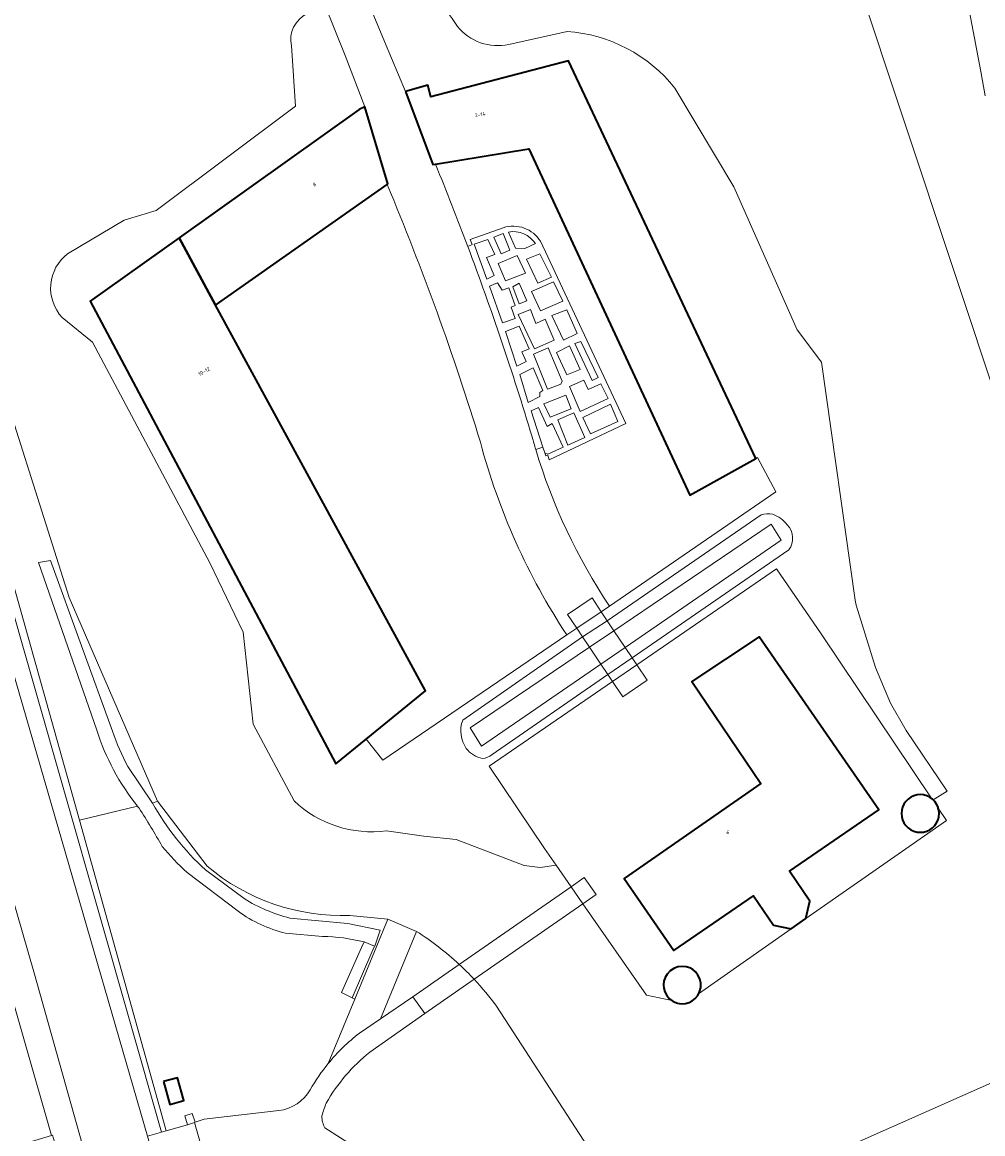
# Model space of a CAD drawing. Header units: metres. Extents: x 197700 to 204338, y 317132 to 325229.
# Tile 541 of 656: x 201920 to 202012, y 320359 to 320466. Entities that reach past the tile are written whole.
import ezdxf
from ezdxf.enums import TextEntityAlignment as Align

# ---------------------------------------------------------------- set-up
doc = ezdxf.new("R2010")
doc.units = ezdxf.units.M
for name, color, linetype, lineweight in [('B-WE-GR-BEPLANTING_CULTUUR_BODEMBEDEKKER-GV', 90, 'Continuous', 18), ('B-WE-GR-BEPLANTING_CULTUUR_HEESTERS-GV', 90, 'Continuous', 18), ('B-WE-GR-BEPLANTING_CULTUUR_VASTE PLANTENVAK-GV', 90, 'Continuous', 18), ('B-WE-IE-TERREINAFSCHEIDING_KUNSTMATIG_MUUR-G', 90, 'IE-TERREINAFSCHEIDING-KUNSTMATIG-DICHT', 18), ('B-WE-IE-TERREINAFSCHEIDING_KUNSTMATIG_MUUR-GV', 90, 'Continuous', 18), ('B-WE-KW-KUNSTWERK_DEK-GV', 170, 'Continuous', 18), ('B-WE-OG-BEBOUWING-GV', 7, 'Continuous', 35), ('B-WE-OG-BEBOUWING-T18', 10, 'Continuous', 18), ('B-WE-OG-TERREIN_CULTUURSCHEIDING-GV', 7, 'Continuous', 18), ('B-WE-OG-TERREIN_ERF-GV', 7, 'Continuous', 18), ('B-WE-OG-WATER_GRACHT-GV', 160, 'Continuous', 18), ('B-WE-OG-WATER_GREPPEL-GV', 160, 'Continuous', 18), ('B-WE-VH-VERHARDING_GESLOTEN-GV', 252, 'Continuous', 18), ('B-WE-VH-VERHARDING_HALFVERHARDING_GRIND-GV', 252, 'Continuous', 18), ('B-WE-VH-VERHARDING_OPEN-GV', 252, 'Continuous', 18), ('B-WE-VH-VERHARDING_SIERBESTRATING-GV', 252, 'Continuous', 18), ('B-WE-VH-VERHARDING_STRAATBAKSTEEN-GV', 252, 'Continuous', 18)]:
    doc.layers.add(name, color=color, linetype=linetype, lineweight=lineweight)
doc.styles.add('NLCS-ISO-M200-T18', font='NLCS-ISO.ttf', dxfattribs={"height": 0.36})
doc.linetypes.add('IE-TERREINAFSCHEIDING-KUNSTMATIG-DICHT', pattern='A,8,-1,[82,NLCS.SHX,S=0.75,R=90,X=0,Y=0],-1', length=10)

msp = doc.modelspace()

# ---------------------------------------------------------------- linework, layer by layer
at = {"layer": 'B-WE-GR-BEPLANTING_CULTUUR_BODEMBEDEKKER-GV'}
for points in [[(201937.811, 320385.028), (201933.06, 320391.242), (201932.584, 320391.059)], [(201937.65, 320384.667), (201941.346, 320381.915)], [(201945.733, 320380.051), (201951.288, 320379.547), (201954.383, 320378.902), (201953.863, 320377.355), (201953.838, 320377.365), (201953.593, 320376.801), (201951.689, 320372.42), (201951.957, 320372.285), (201955.13, 320379.953), (201951.487, 320380.312)]]:
    msp.add_lwpolyline(points, dxfattribs=at)
for points in [[(201932.584, 320391.059, 0.0814544), (201937.65, 320384.667)], [(201951.487, 320380.312, -0.1879603), (201937.811, 320385.028)], [(201941.346, 320381.915, 0.0769955), (201945.733, 320380.051)]]:
    msp.add_lwpolyline(points, format="xyb", dxfattribs=at)
at = {"layer": 'B-WE-GR-BEPLANTING_CULTUUR_HEESTERS-GV'}
msp.add_lwpolyline([(201905.131, 320471.46), (201901.867, 320464.99), (201918.196, 320412.922), (201933.43, 320359.536), (201933.88, 320359.664), (201933.627, 320360.598), (201925.573, 320389.439), (201925.131, 320391.023), (201918.968, 320412.99), (201914.841, 320426.329), (201909.096, 320444.608), (201902.738, 320464.642), (201902.681, 320465.567), (201902.939, 320466.396)], dxfattribs=at)
at = {"layer": 'B-WE-GR-BEPLANTING_CULTUUR_VASTE PLANTENVAK-GV'}
for points in [[(201964.712, 320445.06), (201963.392, 320444.595), (201964.592, 320441.262), (201965.291, 320441.615), (201964.586, 320443.337), (201965.355, 320443.612)], [(201965.983, 320443.673), (201966.817, 320444.026), (201966.172, 320445.641), (201965.285, 320445.29)], [(201967.508, 320443.525), (201965.7, 320442.753), (201966.396, 320441.078), (201968.312, 320441.838)], [(201970.798, 320441.446), (201969.686, 320443.69), (201968.396, 320443.164), (201969.48, 320440.866)], [(201964.863, 320440.577), (201966.109, 320437.072), (201967.305, 320437.497), (201966.919, 320438.581), (201967.319, 320438.723), (201966.716, 320440.418), (201966.066, 320440.186), (201965.609, 320440.911)], [(201967.103, 320440.523), (201967.688, 320438.898), (201968.431, 320439.192), (201967.695, 320440.855)], [(201971.883, 320439.155), (201970.999, 320441.001), (201968.881, 320440.056), (201969.749, 320438.234)], [(201967.614, 320437.873), (201969.156, 320434.583), (201971.044, 320435.417), (201970.186, 320437.408), (201969.293, 320437.006), (201968.791, 320438.341)], [(201973.259, 320436.042), (201972.264, 320438.31), (201970.841, 320437.768), (201971.943, 320435.424)], [(201967.48, 320432.925), (201968.382, 320433.36), (201967.965, 320434.284), (201968.672, 320434.593), (201967.685, 320436.764), (201966.376, 320436.238)], [(201973.603, 320435.297), (201973.039, 320435.082), (201974.683, 320431.556), (201975.283, 320431.832)], [(201969.079, 320434.074), (201970.419, 320430.713), (201971.681, 320431.207), (201971.817, 320431.481), (201970.478, 320434.677)], [(201972.252, 320432.09), (201973.558, 320432.613), (201972.522, 320434.872), (201971.288, 320434.236)], [(201968.564, 320429.447), (201969.688, 320430.016), (201969.673, 320430.41), (201969.973, 320430.582), (201969.048, 320432.766), (201967.765, 320432.109)], [(201973.551, 320428.568), (201976.238, 320429.807), (201975.518, 320431.233), (201974.308, 320430.69), (201973.89, 320431.562), (201972.519, 320430.971)], [(201972.161, 320430.14), (201970.048, 320429.306), (201970.661, 320428.03), (201972.681, 320428.837)], [(201970.159, 320424.609), (201970.453, 320424.475), (201971.907, 320425.161), (201970.851, 320427.418), (201970.368, 320427.132), (201969.564, 320428.971), (201968.85, 320428.655), (201969.98, 320425.163)], [(201974.52, 320426.435), (201977.14, 320427.617), (201976.445, 320429.292), (201973.811, 320428.015)], [(201971.401, 320427.766), (201972.377, 320425.355), (201974.005, 320426.086), (201972.94, 320428.458)]]:
    msp.add_lwpolyline(points, close=True, dxfattribs=at)
msp.add_lwpolyline([(201969.255, 320444.664, 0.2970572), (201966.681, 320445.77)], format="xyb", dxfattribs=at)
msp.add_lwpolyline([(201966.681, 320445.77), (201967.334, 320444.223), (201968.253, 320444.178), (201969.255, 320444.664)], dxfattribs=at)
at = {"layer": 'B-WE-IE-TERREINAFSCHEIDING_KUNSTMATIG_MUUR-G'}
for points in [[(202007.246, 320391.489), (201996.622, 320407.268)], [(202007.861, 320390.577), (202008.659, 320389.392), (201995.178, 320379.999)], [(201970.115, 320386.732), (201971.244, 320385.11)], [(201971.244, 320385.11), (201972.671, 320383.059)], [(201972.671, 320383.059), (201973.815, 320381.417)], [(201973.815, 320381.417), (201979.9, 320372.675), (201982.323, 320372.167)], [(201984.885, 320372.79), (201993.772, 320379.012)]]:
    msp.add_lwpolyline(points, dxfattribs=at)
at = {"layer": 'B-WE-IE-TERREINAFSCHEIDING_KUNSTMATIG_MUUR-GV'}
msp.add_lwpolyline([(201936.662, 320360.487), (201936.386, 320361.331), (201935.657, 320361.093), (201935.933, 320360.249), (201936.6, 320360.467)], close=True, dxfattribs=at)
at = {"layer": 'B-WE-KW-KUNSTWERK_DEK-GV'}
for points in [[(201973.764, 320406.998), (201974.437, 320405.996), (201975.527, 320404.372), (201976.197, 320403.374), (201976.637, 320402.719), (201977.637, 320401.229), (201979.975, 320402.836), (201978.975, 320404.324), (201978.532, 320404.982), (201977.864, 320405.977), (201976.785, 320407.582), (201976.146, 320408.533), (201975.565, 320409.398), (201974.682, 320410.712), (201972.333, 320409.13), (201973.212, 320407.82)], [(201957.499, 320372.521), (201958.671, 320370.913), (201963.389, 320374.186), (201973.815, 320381.417), (201975.081, 320382.295), (201973.929, 320383.933), (201972.671, 320383.059), (201961.954, 320375.615)]]:
    msp.add_lwpolyline(points, close=True, dxfattribs=at)
at = {"layer": 'B-WE-OG-BEBOUWING-GV'}
for points in [[(201956.805, 320459.217), (201959.427, 320452.234), (201959.677, 320452.275), (201968.626, 320453.724), (201984.061, 320420.555), (201990.383, 320424.085), (201972.43, 320462.171), (201959.245, 320458.73), (201958.955, 320459.843)], [(201935.115, 320445.207), (201938.619, 320438.765), (201955.047, 320450.321), (201955.13, 320450.379), (201952.919, 320457.758), (201952.382, 320457.504)], [(201935.115, 320445.207), (201926.605, 320439.147), (201950.144, 320394.84), (201953.039, 320397.199), (201958.713, 320401.822), (201938.619, 320438.765)], [(201995.178, 320379.999), (201995.557, 320381.686), (201993.592, 320384.546), (202002.163, 320390.436), (201990.691, 320406.997), (201984.233, 320402.703), (201990.84, 320392.947), (201977.772, 320383.85), (201982.515, 320376.934), (201990.138, 320382.173), (201992.053, 320379.387), (201993.772, 320379.012)], [(202007.246, 320391.489), (202007.037, 320391.636), (202006.751, 320391.769), (202006.447, 320391.85), (202006.134, 320391.878), (202005.82, 320391.85), (202005.516, 320391.769), (202005.231, 320391.636), (202004.973, 320391.455), (202004.75, 320391.232), (202004.57, 320390.974), (202004.437, 320390.689), (202004.355, 320390.385), (202004.328, 320390.071), (202004.355, 320389.758), (202004.437, 320389.453), (202004.57, 320389.168), (202004.751, 320388.91), (202004.973, 320388.688), (202005.231, 320388.507), (202005.517, 320388.374), (202005.821, 320388.293), (202006.134, 320388.266), (202006.448, 320388.293), (202006.752, 320388.375), (202007.037, 320388.508), (202007.295, 320388.688), (202007.518, 320388.911), (202007.698, 320389.169), (202007.831, 320389.454), (202007.913, 320389.758), (202007.94, 320390.072), (202007.912, 320390.386), (202007.861, 320390.577), (202007.831, 320390.69), (202007.698, 320390.975), (202007.517, 320391.233), (202007.382, 320391.368), (202007.295, 320391.455)], [(201984.885, 320372.79), (201984.99, 320372.99), (201985.095, 320373.397), (201985.102, 320373.823), (201985.01, 320374.232), (201984.833, 320374.595), (201984.599, 320374.891), (201984.332, 320375.114), (201984.044, 320375.275), (201983.704, 320375.386), (201983.319, 320375.427), (201982.912, 320375.379), (201982.514, 320375.234), (201982.16, 320374.999), (201981.878, 320374.694), (201981.681, 320374.351), (201981.569, 320374), (201981.532, 320373.666), (201981.559, 320373.33), (201981.659, 320372.976), (201981.845, 320372.627), (201982.118, 320372.313), (201982.323, 320372.167), (201982.465, 320372.067), (201982.858, 320371.909), (201983.263, 320371.849), (201983.649, 320371.878), (201983.993, 320371.978), (201984.285, 320372.13), (201984.559, 320372.344), (201984.803, 320372.633)], [(201933.626, 320364.388), (201934.242, 320362.2), (201935.565, 320362.572), (201934.95, 320364.76)]]:
    msp.add_lwpolyline(points, close=True, dxfattribs=at)
at = {"layer": 'B-WE-OG-TERREIN_CULTUURSCHEIDING-GV'}
for points in [[(201933.43, 320359.536), (201918.196, 320412.922), (201901.867, 320464.99), (201905.131, 320471.46), (201908.736, 320473.007), (201936.603, 320482.413), (201937.111, 320482.476), (201939.146, 320481.791), (201939.632, 320481.629), (201940.101, 320481.423), (201940.55, 320481.177), (201940.975, 320480.891), (201943.03, 320478.023), (201943.834, 320478.349), (201944.712, 320478.71)], [(201942.188, 320477.788), (201940.687, 320479.977), (201939.701, 320480.991), (201938.57, 320481.55), (201937.219, 320481.778), (201909.232, 320472.191), (201906.463, 320470.954), (201902.939, 320466.396), (201902.681, 320465.567), (201902.738, 320464.642), (201909.096, 320444.608), (201914.841, 320426.329), (201918.968, 320412.99), (201925.131, 320391.023), (201925.573, 320389.439), (201931.132, 320390.778)], [(201930.211, 320394.574), (201932.584, 320391.059), (201933.06, 320391.242), (201924.593, 320410.774), (201908.025, 320462.99), (201908.846, 320465.9), (201936.849, 320476.245), (201937.644, 320476.185), (201938.389, 320475.898), (201942.335, 320469.465)], [(202012.339, 320458.815), (202011.92, 320461.154), (202011.802, 320461.821), (202010.338, 320469.575), (202000, 320470.233), (202013.9, 320428.345)], [(201914.998, 320418.03), (201932.087, 320359.152), (201933.43, 320359.536)], [(201927.227, 320398.066), (201921.644, 320414.107), (201922.795, 320414.3), (201928.748, 320397.958)], [(201931.132, 320390.778), (201925.573, 320389.439), (201933.627, 320360.598), (201933.88, 320359.664), (201935.933, 320360.249), (201935.657, 320361.093), (201936.386, 320361.331), (201936.662, 320360.487), (201937.531, 320360.778), (201944.672, 320361.615)], [(201940.769, 320380.708), (201935.892, 320384.432)], [(201957.87, 320378.765), (201954.409, 320370.4), (201957.499, 320372.521), (201958.671, 320370.913), (201953.395, 320367.201)], [(201948.848, 320378.302), (201945.324, 320378.605)], [(201949.41, 320366.128), (201951.957, 320372.285), (201951.689, 320372.42), (201950.692, 320372.936), (201952.609, 320377.229), (201952.848, 320377.766)], [(201975.891, 320355.684), (201965.52, 320371.622)], [(202031.032, 320372.274), (202000, 320358.523), (201985.948, 320352.295)], [(201949.096, 320359.944), (201952.083, 320358.044)]]:
    msp.add_lwpolyline(points, dxfattribs=at)
msp.add_lwpolyline([(201926.131, 320357.409), (201921.263, 320374.677), (201911.617, 320408.046), (201909.086, 320407.306), (201922.883, 320359.218), (201922.993, 320359.245), (201923.745, 320356.694)], close=True, dxfattribs=at)
for points in [[(201931.132, 320390.778, -0.0930631), (201927.227, 320398.066)], [(201928.748, 320397.958, 0.0434879), (201930.211, 320394.574)], [(201931.285, 320390.589, -0.0045669), (201931.132, 320390.778)], [(201933.51, 320386.921, 0.0100336), (201931.285, 320390.589)], [(201935.892, 320384.432, -0.048244), (201933.51, 320386.921)], [(201945.324, 320378.605, -0.0965713), (201940.769, 320380.708)], [(201961.954, 320375.615, 0.0453704), (201957.87, 320378.765)], [(201952.848, 320377.766, 0.0553109), (201948.848, 320378.302)], [(201963.389, 320374.186, 0.017458), (201961.954, 320375.615)], [(201965.52, 320371.622, 0.0291871), (201963.389, 320374.186)], [(201953.395, 320367.201, 0.0947975), (201949.22, 320362.333)], [(201947.685, 320363.613, -0.0423026), (201949.41, 320366.128)], [(201944.672, 320361.615, 0.2390462), (201947.685, 320363.613)], [(201949.22, 320362.333, 0.0375625), (201948.804, 320361.105)], [(201948.804, 320361.105, 0.1379669), (201949.096, 320359.944)]]:
    msp.add_lwpolyline(points, format="xyb", dxfattribs=at)
at = {"layer": 'B-WE-OG-TERREIN_ERF-GV'}
for points in [[(201961.779, 320465.455, 0.2322221), (201955.951, 320469.455)], [(201947.364, 320466.675, 0.3479207), (201945.884, 320463.608)], [(201966.704, 320463.728, -0.2788796), (201961.779, 320465.455)], [(201982.622, 320459.553, 0.2092493), (201972.288, 320464.978)], [(201924.441, 320443.685, 0.4433424), (201923.922, 320437.575)], [(201990.883, 320418.666, -0.135126), (201992.001, 320418.731)], [(201992.001, 320418.731, 0.135126), (201990.883, 320418.666)], [(201992.001, 320418.731, -0.1553893), (201993.383, 320417.712)], [(201993.383, 320417.712, 0.1553893), (201992.001, 320418.731)], [(201993.383, 320417.712, -0.3628254), (201993.547, 320415.319)], [(201993.547, 320415.319, 0.3628254), (201993.383, 320417.712)], [(201962.632, 320396.304, -0.2424723), (201962.288, 320399.001)], [(201962.288, 320399.001, 0.2424723), (201962.632, 320396.304)], [(201964.181, 320395.329, -0.1838762), (201962.632, 320396.304)], [(201962.632, 320396.304, 0.1838762), (201964.181, 320395.329)], [(201965.1, 320395.735, -0.1697826), (201964.181, 320395.329)], [(201964.181, 320395.329, 0.1697826), (201965.1, 320395.735)], [(201946.147, 320391.273, 0.2263755), (201954.986, 320388.414)]]:
    msp.add_lwpolyline(points, format="xyb", dxfattribs=at)
for points in [[(201952.828, 320468.822), (201954.812, 320464.018), (201956.805, 320459.217), (201958.955, 320459.843), (201959.245, 320458.73), (201972.43, 320462.171), (201990.383, 320424.085), (201990.53, 320424.167), (201992.306, 320420.879), (201976.347, 320409.935), (201975.565, 320409.398), (201973.212, 320407.82), (201972.268, 320407.176), (201954.638, 320395.162), (201953.039, 320397.199), (201950.144, 320394.84), (201926.605, 320439.147), (201935.115, 320445.207), (201952.382, 320457.504), (201952.919, 320457.758), (201951.03, 320462.687), (201949.063, 320467.585)], [(201972.288, 320464.978), (201966.704, 320463.728)], [(201945.884, 320463.608), (201946.262, 320457.808), (201932.931, 320447.827), (201929.86, 320446.911), (201924.441, 320443.685)], [(201961.675, 320387.572), (201968.172, 320385.092), (201969.709, 320384.909), (201971.244, 320385.11), (201970.115, 320386.732), (201964.813, 320394.604), (201976.637, 320402.719), (201978.975, 320404.324), (201992.348, 320413.502), (201996.622, 320407.268), (202007.246, 320391.489), (202007.295, 320391.455), (202007.382, 320391.368), (202008.714, 320392.198), (202004.788, 320398.018), (202003.263, 320400.639), (202001.835, 320404.042), (202000, 320410.034), (201999.883, 320410.507), (201996.659, 320433.299), (201994.35, 320436.396), (201988.253, 320450.09), (201982.622, 320459.553)], [(201923.922, 320437.575), (201926.836, 320435.204), (201938.061, 320414.071), (201941.248, 320407.434), (201942.211, 320398.641), (201946.147, 320391.273)], [(201962.288, 320399.001), (201973.764, 320406.998), (201976.146, 320408.533), (201990.883, 320418.666)], [(201990.883, 320418.666), (201976.146, 320408.533), (201973.764, 320406.998), (201962.288, 320399.001)], [(201993.547, 320415.319), (201978.532, 320404.982), (201976.197, 320403.374), (201965.1, 320395.735)], [(201965.1, 320395.735), (201976.197, 320403.374), (201978.532, 320404.982), (201993.547, 320415.319)], [(201954.986, 320388.414), (201958.578, 320387.912), (201961.675, 320387.572)]]:
    msp.add_lwpolyline(points, dxfattribs=at)
msp.add_lwpolyline([(201977.864, 320405.977), (201975.527, 320404.372), (201964.085, 320396.518), (201963.004, 320398.269), (201974.437, 320405.996), (201976.785, 320407.582), (201991.86, 320417.77), (201992.818, 320416.241)], close=True, dxfattribs=at)
at = {"layer": 'B-WE-OG-WATER_GRACHT-GV'}
for points in [[(202013.9, 320428.345), (202000, 320470.233), (201993.867, 320488.714)], [(201942.335, 320469.465), (201938.389, 320475.898), (201937.644, 320476.185), (201936.849, 320476.245), (201908.846, 320465.9), (201908.025, 320462.99), (201924.593, 320410.774), (201933.06, 320391.242), (201937.811, 320385.028)], [(201966.704, 320463.728), (201972.288, 320464.978)], [(201924.441, 320443.685), (201929.86, 320446.911), (201932.931, 320447.827), (201946.262, 320457.808), (201945.884, 320463.608)], [(201982.622, 320459.553), (201988.253, 320450.09), (201994.35, 320436.396), (201996.659, 320433.299), (201999.883, 320410.507), (202000, 320410.034), (202001.835, 320404.042), (202003.263, 320400.639), (202004.788, 320398.018), (202008.714, 320392.198), (202007.382, 320391.368), (202007.517, 320391.233), (202007.698, 320390.975), (202007.831, 320390.69), (202007.861, 320390.577), (202008.659, 320389.392), (201995.178, 320379.999), (201993.772, 320379.012), (201984.885, 320372.79), (201984.803, 320372.633), (201984.559, 320372.344), (201984.285, 320372.13), (201983.993, 320371.978), (201983.649, 320371.878), (201983.263, 320371.849), (201982.858, 320371.909), (201982.465, 320372.067), (201982.323, 320372.167), (201979.9, 320372.675), (201973.815, 320381.417), (201972.671, 320383.059), (201971.244, 320385.11), (201969.709, 320384.909), (201968.172, 320385.092), (201961.675, 320387.572), (201958.578, 320387.912), (201954.986, 320388.414)], [(201946.147, 320391.273), (201942.211, 320398.641), (201941.248, 320407.434), (201938.061, 320414.071), (201926.836, 320435.204), (201923.922, 320437.575)], [(201951.487, 320380.312), (201955.13, 320379.953), (201957.87, 320378.765)], [(201965.52, 320371.622), (201975.891, 320355.684)], [(201985.948, 320352.295), (202000, 320358.523), (202031.032, 320372.274)]]:
    msp.add_lwpolyline(points, dxfattribs=at)
for points in [[(201955.951, 320469.455, -0.2322221), (201961.779, 320465.455)], [(201945.884, 320463.608, -0.3479207), (201947.364, 320466.675)], [(201961.779, 320465.455, 0.2788796), (201966.704, 320463.728)], [(201972.288, 320464.978, -0.2092493), (201982.622, 320459.553)], [(201923.922, 320437.575, -0.4433424), (201924.441, 320443.685)], [(201954.986, 320388.414, -0.2263755), (201946.147, 320391.273)], [(201937.811, 320385.028, 0.1879603), (201951.487, 320380.312)], [(201957.87, 320378.765, -0.0453704), (201961.954, 320375.615)], [(201961.954, 320375.615, -0.017458), (201963.389, 320374.186)], [(201963.389, 320374.186, -0.0291871), (201965.52, 320371.622)]]:
    msp.add_lwpolyline(points, format="xyb", dxfattribs=at)
at = {"layer": 'B-WE-OG-WATER_GREPPEL-GV'}
msp.add_lwpolyline([(201975.527, 320404.372), (201977.864, 320405.977), (201992.818, 320416.241), (201991.86, 320417.77), (201976.785, 320407.582), (201974.437, 320405.996), (201963.004, 320398.269), (201964.085, 320396.518)], close=True, dxfattribs=at)
at = {"layer": 'B-WE-VH-VERHARDING_GESLOTEN-GV'}
for points in [[(202010.338, 320469.575), (202011.802, 320461.821), (202011.92, 320461.154), (202012.339, 320458.815)], [(201902.142, 320414.508), (201902.215, 320414.261), (201902.306, 320413.954), (201904.896, 320405.231), (201907.52, 320395.889), (201908.594, 320392.186), (201912.981, 320377.068), (201913.13, 320376.552), (201918.533, 320357.931), (201922.883, 320359.218), (201909.086, 320407.306), (201908.596, 320408.914), (201906.865, 320414.677)], [(201953.395, 320367.201), (201958.671, 320370.913), (201957.499, 320372.521), (201954.409, 320370.4), (201952.4, 320369.021)], [(201944.672, 320361.615), (201937.531, 320360.778), (201936.662, 320360.487), (201936.6, 320360.467), (201937.703, 320356.586), (201937.823, 320356.62), (201941.421, 320357.619)], [(201952.083, 320358.044), (201949.096, 320359.944)]]:
    msp.add_lwpolyline(points, dxfattribs=at)
for points in [[(201975.527, 320404.372), (201976.197, 320403.374), (201976.637, 320402.719), (201977.637, 320401.229), (201979.975, 320402.836), (201978.975, 320404.324), (201978.532, 320404.982), (201977.864, 320405.977), (201976.785, 320407.582), (201976.146, 320408.533), (201975.565, 320409.398), (201974.682, 320410.712), (201972.333, 320409.13), (201973.212, 320407.82), (201973.764, 320406.998), (201974.437, 320405.996)], [(201963.389, 320374.186), (201973.815, 320381.417), (201975.081, 320382.295), (201973.929, 320383.933), (201972.671, 320383.059), (201961.954, 320375.615), (201957.499, 320372.521), (201958.671, 320370.913)]]:
    msp.add_lwpolyline(points, close=True, dxfattribs=at)
for points in [[(201952.4, 320369.021, 0.0579507), (201949.41, 320366.128)], [(201949.22, 320362.333, -0.0947975), (201953.395, 320367.201)], [(201949.41, 320366.128, 0.0423026), (201947.685, 320363.613)], [(201947.685, 320363.613, -0.2390462), (201944.672, 320361.615)], [(201948.804, 320361.105, -0.0375625), (201949.22, 320362.333)], [(201949.096, 320359.944, -0.1379669), (201948.804, 320361.105)]]:
    msp.add_lwpolyline(points, format="xyb", dxfattribs=at)
at = {"layer": 'B-WE-VH-VERHARDING_HALFVERHARDING_GRIND-GV'}
for points in [[(201928.748, 320397.958), (201922.795, 320414.3), (201921.644, 320414.107), (201927.227, 320398.066)], [(201932.584, 320391.059), (201930.211, 320394.574)], [(201935.892, 320384.432), (201940.769, 320380.708)], [(201941.346, 320381.915), (201937.65, 320384.667)], [(201952.848, 320377.766), (201953.838, 320377.365), (201953.863, 320377.355), (201954.383, 320378.902), (201951.288, 320379.547), (201945.733, 320380.051)], [(201945.324, 320378.605), (201948.848, 320378.302)]]:
    msp.add_lwpolyline(points, dxfattribs=at)
for points in [[(201927.227, 320398.066, 0.0930631), (201931.132, 320390.778)], [(201930.211, 320394.574, -0.0434879), (201928.748, 320397.958)], [(201931.132, 320390.778, 0.0045669), (201931.285, 320390.589)], [(201931.285, 320390.589, -0.0100336), (201933.51, 320386.921)], [(201937.65, 320384.667, -0.0814544), (201932.584, 320391.059)], [(201933.51, 320386.921, 0.048244), (201935.892, 320384.432)], [(201945.733, 320380.051, -0.0769955), (201941.346, 320381.915)], [(201940.769, 320380.708, 0.0965713), (201945.324, 320378.605)], [(201948.848, 320378.302, -0.0553109), (201952.848, 320377.766)]]:
    msp.add_lwpolyline(points, format="xyb", dxfattribs=at)
at = {"layer": 'B-WE-VH-VERHARDING_OPEN-GV'}
for points in [[(201948.123, 320479.629), (201944.821, 320478.446), (201945.075, 320477.833), (201944.88, 320477.753), (201944.952, 320477.142), (201946.213, 320474.283), (201946.682, 320473.221), (201946.711, 320473.153), (201948.361, 320469.278), (201948.713, 320468.432), (201949.063, 320467.585), (201951.03, 320462.687), (201952.919, 320457.758), (201955.13, 320450.379), (201955.047, 320450.321)], [(201959.677, 320452.275), (201959.427, 320452.234), (201956.805, 320459.217), (201954.812, 320464.018), (201952.828, 320468.822), (201952.471, 320469.686), (201952.115, 320470.552), (201950.379, 320474.775), (201948.65, 320479.001), (201948.421, 320478.907), (201948.123, 320479.629)], [(201972.268, 320407.176), (201973.212, 320407.82), (201975.565, 320409.398), (201976.347, 320409.935)], [(201952.4, 320369.021), (201954.409, 320370.4), (201957.87, 320378.765), (201955.13, 320379.953), (201951.957, 320372.285), (201949.41, 320366.128)]]:
    msp.add_lwpolyline(points, dxfattribs=at)
for points in [[(201962.783, 320444.367, 0.0073868), (201959.677, 320452.275)], [(201955.047, 320450.321, -0.0253872), (201963.99, 320425.624)], [(201968.943, 320426.149, 0.0165418), (201962.783, 320444.367)], [(201963.99, 320425.624, 0.0811165), (201972.268, 320407.176)], [(201969.292, 320424.933, -0.0053185), (201968.943, 320426.149)], [(201976.347, 320409.935, -0.0744333), (201969.292, 320424.933)], [(201949.41, 320366.128, -0.0579507), (201952.4, 320369.021)]]:
    msp.add_lwpolyline(points, format="xyb", dxfattribs=at)
for points in [[(201996.622, 320407.268), (201992.348, 320413.502), (201978.975, 320404.324), (201976.637, 320402.719), (201964.813, 320394.604), (201970.115, 320386.732), (201971.244, 320385.11), (201972.671, 320383.059), (201973.815, 320381.417), (201979.9, 320372.675), (201982.323, 320372.167), (201982.465, 320372.067), (201982.858, 320371.909), (201983.263, 320371.849), (201983.649, 320371.878), (201983.993, 320371.978), (201984.285, 320372.13), (201984.559, 320372.344), (201984.803, 320372.633), (201984.885, 320372.79), (201993.772, 320379.012), (201992.053, 320379.387), (201990.138, 320382.173), (201982.515, 320376.934), (201977.772, 320383.85), (201990.84, 320392.947), (201984.233, 320402.703), (201990.691, 320406.997), (202002.163, 320390.436), (201993.592, 320384.546), (201995.557, 320381.686), (201995.178, 320379.999), (202008.659, 320389.392), (202007.861, 320390.577), (202007.831, 320390.69), (202007.698, 320390.975), (202007.517, 320391.233), (202007.382, 320391.368), (202007.295, 320391.455), (202007.246, 320391.489)], [(201933.186, 320355.268), (201934.625, 320355.69), (201935.103, 320355.83), (201937.088, 320356.412), (201937.703, 320356.586), (201936.6, 320360.467), (201935.933, 320360.249), (201933.88, 320359.664), (201933.43, 320359.536), (201932.087, 320359.152)]]:
    msp.add_lwpolyline(points, close=True, dxfattribs=at)
at = {"layer": 'B-WE-VH-VERHARDING_SIERBESTRATING-GV'}
for points in [[(201955.047, 320450.321), (201938.619, 320438.765), (201958.713, 320401.822), (201953.039, 320397.199)], [(201953.039, 320397.199), (201954.638, 320395.162), (201972.268, 320407.176)]]:
    msp.add_lwpolyline(points, dxfattribs=at)
for points in [[(201963.99, 320425.624, 0.0253872), (201955.047, 320450.321)], [(201972.268, 320407.176, -0.0811165), (201963.99, 320425.624)]]:
    msp.add_lwpolyline(points, format="xyb", dxfattribs=at)
at = {"layer": 'B-WE-VH-VERHARDING_STRAATBAKSTEEN-GV'}
for points in [[(201990.383, 320424.085), (201984.061, 320420.555), (201968.626, 320453.724), (201959.677, 320452.275)], [(201962.783, 320444.367), (201963.197, 320444.558), (201963.015, 320445.048), (201966.179, 320446.183)], [(201966.179, 320446.183), (201963.015, 320445.048), (201963.197, 320444.558), (201962.783, 320444.367)], [(201969.255, 320444.664), (201968.253, 320444.178), (201967.334, 320444.223), (201966.681, 320445.77)], [(201969.292, 320424.933), (201969.98, 320425.163), (201968.85, 320428.655), (201969.564, 320428.971), (201970.368, 320427.132), (201970.851, 320427.418), (201971.907, 320425.161), (201970.453, 320424.475), (201970.159, 320424.609), (201970.251, 320424.323), (201970.461, 320424.39), (201970.579, 320423.949), (201977.915, 320427.416), (201969.75, 320444.882)], [(201969.75, 320444.882), (201977.915, 320427.416), (201970.579, 320423.949), (201970.461, 320424.39), (201970.251, 320424.323), (201970.159, 320424.609), (201969.98, 320425.163), (201969.292, 320424.933)], [(201976.347, 320409.935), (201992.306, 320420.879), (201990.53, 320424.167), (201990.383, 320424.085)], [(201950.355, 320294.567), (201944.551, 320315.558), (201944.115, 320317.164), (201933.186, 320355.268), (201932.087, 320359.152), (201914.998, 320418.03)], [(201909.4, 320415.758), (201911.195, 320409.636), (201911.617, 320408.046), (201921.263, 320374.677), (201926.131, 320357.409), (201927.248, 320353.453), (201937.797, 320316.501), (201938.21, 320315.054), (201944.384, 320292.925), (201949.49, 320273.286), (201954.117, 320254.372), (201955.81, 320247.014), (201956.149, 320245.502), (201967.741, 320196.183), (201969.102, 320190.392), (201971.568, 320179.899), (201968.921, 320179.224), (201970.172, 320173.867), (201972.736, 320174.603), (201985.905, 320118.385)]]:
    msp.add_lwpolyline(points, dxfattribs=at)
for points in [[(201959.677, 320452.275, -0.0073868), (201962.783, 320444.367)], [(201966.179, 320446.183, -0.341081), (201969.75, 320444.882)], [(201969.75, 320444.882, 0.341081), (201966.179, 320446.183)], [(201966.681, 320445.77, -0.2970572), (201969.255, 320444.664)], [(201962.783, 320444.367, -0.0165418), (201968.943, 320426.149)], [(201968.943, 320426.149, 0.0053185), (201969.292, 320424.933)], [(201969.292, 320424.933, 0.0744333), (201976.347, 320409.935)]]:
    msp.add_lwpolyline(points, format="xyb", dxfattribs=at)
for points in [[(201964.712, 320445.06), (201965.355, 320443.612), (201964.586, 320443.337), (201965.291, 320441.615), (201964.592, 320441.262), (201963.392, 320444.595)], [(201965.983, 320443.673), (201965.285, 320445.29), (201966.172, 320445.641), (201966.817, 320444.026)], [(201967.508, 320443.525), (201968.312, 320441.838), (201966.396, 320441.078), (201965.7, 320442.753)], [(201970.798, 320441.446), (201969.48, 320440.866), (201968.396, 320443.164), (201969.686, 320443.69)], [(201964.863, 320440.577), (201965.609, 320440.911), (201966.066, 320440.186), (201966.716, 320440.418), (201967.319, 320438.723), (201966.919, 320438.581), (201967.305, 320437.497), (201966.109, 320437.072)], [(201967.103, 320440.523), (201967.695, 320440.855), (201968.431, 320439.192), (201967.688, 320438.898)], [(201971.883, 320439.155), (201969.749, 320438.234), (201968.881, 320440.056), (201970.999, 320441.001)], [(201967.614, 320437.873), (201968.791, 320438.341), (201969.293, 320437.006), (201970.186, 320437.408), (201971.044, 320435.417), (201969.156, 320434.583)], [(201973.259, 320436.042), (201971.943, 320435.424), (201970.841, 320437.768), (201972.264, 320438.31)], [(201967.48, 320432.925), (201966.376, 320436.238), (201967.685, 320436.764), (201968.672, 320434.593), (201967.965, 320434.284), (201968.382, 320433.36)], [(201973.603, 320435.297), (201975.283, 320431.832), (201974.683, 320431.556), (201973.039, 320435.082)], [(201969.079, 320434.074), (201970.478, 320434.677), (201971.817, 320431.481), (201971.681, 320431.207), (201970.419, 320430.713)], [(201972.252, 320432.09), (201971.288, 320434.236), (201972.522, 320434.872), (201973.558, 320432.613)], [(201968.564, 320429.447), (201967.765, 320432.109), (201969.048, 320432.766), (201969.973, 320430.582), (201969.673, 320430.41), (201969.688, 320430.016)], [(201973.551, 320428.568), (201972.519, 320430.971), (201973.89, 320431.562), (201974.308, 320430.69), (201975.518, 320431.233), (201976.238, 320429.807)], [(201972.161, 320430.14), (201972.681, 320428.837), (201970.661, 320428.03), (201970.048, 320429.306)], [(201974.52, 320426.435), (201973.811, 320428.015), (201976.445, 320429.292), (201977.14, 320427.617)], [(201971.401, 320427.766), (201972.94, 320428.458), (201974.005, 320426.086), (201972.377, 320425.355)], [(201952.609, 320377.229), (201950.692, 320372.936), (201951.689, 320372.42), (201953.593, 320376.801), (201953.838, 320377.365), (201952.848, 320377.766)]]:
    msp.add_lwpolyline(points, close=True, dxfattribs=at)

# ---------------------------------------------------------------- texts
at = {"layer": 'B-WE-OG-BEBOUWING-T18', "style": 'NLCS-ISO-M200-T18'}
for s, rotation, p in [('2-14', 9.2, (201963.972, 320457.022)), ('8', 35.1, (201948.096, 320450.322)), ('10-12', 28.5, (201937.519, 320432.415))]:
    msp.add_text(s, height=0.36, rotation=rotation, dxfattribs=at).set_placement(p, align=Align.MIDDLE)
msp.add_text('6', height=0.36, dxfattribs=at).set_placement((201987.704, 320388.269), align=Align.MIDDLE)

doc.saveas('drawing.dxf')
